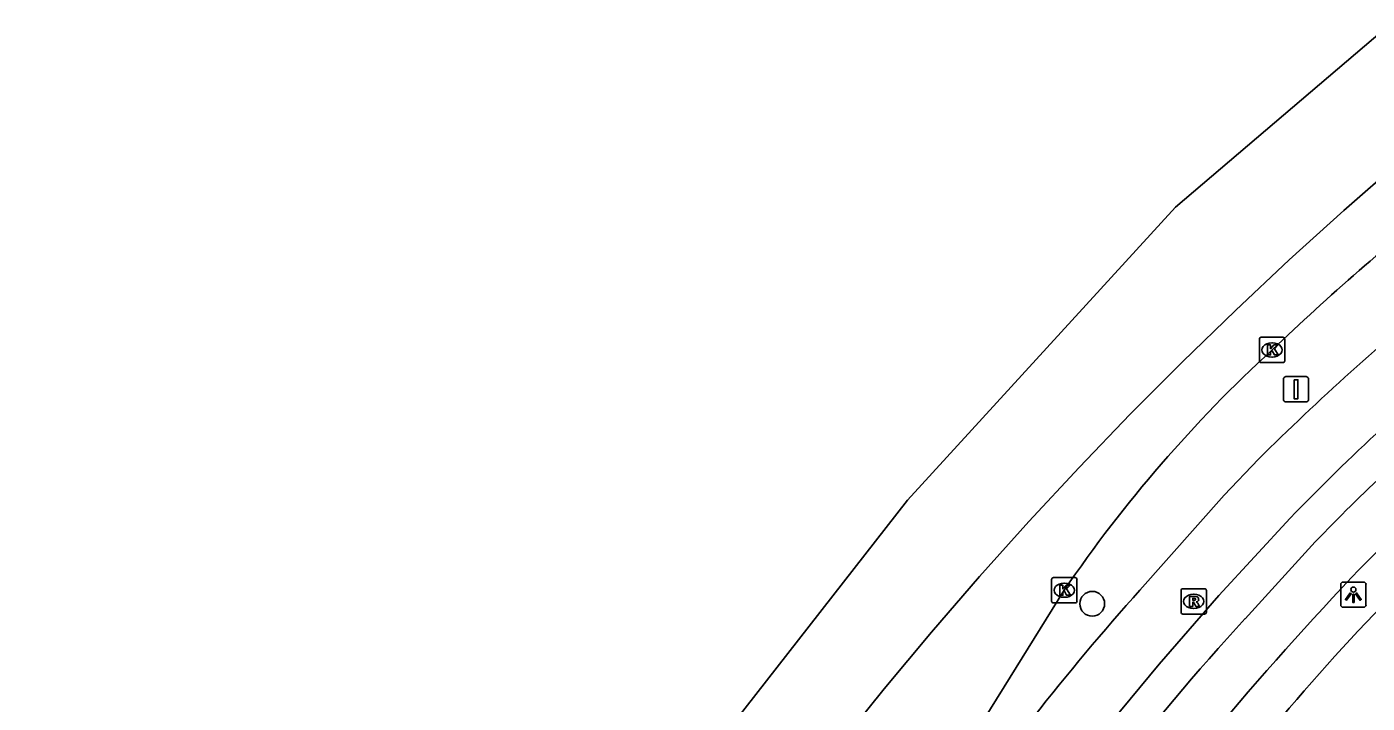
# Model space of a CAD drawing. Extents: x 159265 to 160143, y 383413 to 384319.
# Drawn here: x 159268.7 to 159321.6, y 384196 to 384222.7 of the extents above; entities that cross this region are included whole.
import ezdxf

# ---------------------------------------------------------------- set-up
doc = ezdxf.new("R2010")
doc.units = 0
for name, color, linetype in [('IMGEO_Boom', 7, 'Continuous'), ('IMGEO_Kolk', 7, 'Continuous'), ('IMGEO_Lichtpunt', 7, 'Continuous'), ('IMGEO_Rijbaan_lokaal_gesloten', 7, 'Continuous'), ('IMGEO_Rijbaan_lokaal_open', 7, 'Continuous'), ('IMGEO_Rijbaan_regionaal_gesloten', 7, 'Continuous'), ('IMGEO_Rioolput', 7, 'Continuous'), ('IMGEO_Verkeersbordpaal', 7, 'Continuous'), ('IMGEO_Voetpad_open', 7, 'Continuous')]:
    doc.layers.add(name, color=color, linetype=linetype)

msp = doc.modelspace()

# ---------------------------------------------------------------- linework, layer by layer
at = {"layer": 'IMGEO_Boom'}
msp.add_circle((159310.786, 384199.897), 0.489, dxfattribs=at)
at = {"layer": 'IMGEO_Kolk'}
for p, q in [((159317.384, 384209.496), (159317.384, 384210.348)), ((159317.459, 384210.422), (159318.311, 384210.422)), ((159317.872, 384210.202), (159317.897, 384210.202)), ((159318.385, 384210.348), (159318.385, 384209.496)), ((159317.895, 384209.642), (159317.87, 384209.642)), ((159318.311, 384209.422), (159317.459, 384209.422)), ((159309.185, 384200.006), (159309.185, 384200.858)), ((159309.26, 384200.932), (159310.112, 384200.932)), ((159309.673, 384200.712), (159309.698, 384200.712)), ((159310.186, 384200.858), (159310.186, 384200.006)), ((159309.696, 384200.152), (159309.671, 384200.152)), ((159310.112, 384199.932), (159309.26, 384199.932))]:
    msp.add_line(p, q, dxfattribs=at)
for points in [[(159317.384, 384209.496), (159317.384, 384210.348)], [(159317.459, 384210.422), (159318.311, 384210.422)], [(159317.705, 384210.122), (159317.828, 384210.122), (159317.828, 384209.971), (159317.958, 384210.122), (159318.122, 384210.122), (159317.976, 384209.971), (159318.129, 384209.722), (159317.977, 384209.722), (159317.892, 384209.886), (159317.828, 384209.819), (159317.828, 384209.722), (159317.705, 384209.722), (159317.705, 384210.122)], [(159318.385, 384210.348), (159318.385, 384209.496)], [(159318.311, 384209.422), (159317.459, 384209.422)], [(159309.185, 384200.006), (159309.185, 384200.858)], [(159309.26, 384200.932), (159310.112, 384200.932)], [(159309.506, 384200.632), (159309.629, 384200.632), (159309.629, 384200.481), (159309.759, 384200.632), (159309.923, 384200.632), (159309.777, 384200.481), (159309.93, 384200.232), (159309.778, 384200.232), (159309.693, 384200.396), (159309.629, 384200.329), (159309.629, 384200.232), (159309.506, 384200.232), (159309.506, 384200.632)], [(159310.186, 384200.858), (159310.186, 384200.006)], [(159310.112, 384199.932), (159309.26, 384199.932)]]:
    msp.add_lwpolyline(points, dxfattribs=at)
for centre, start, end in [((159317.461, 384210.346), 91.552, 178.448), ((159317.461, 384210.346), 91.552, 178.448), ((159318.309, 384210.346), 1.552, 88.448), ((159318.309, 384210.346), 1.552, 88.448), ((159317.461, 384209.498), 181.552, 268.448), ((159317.461, 384209.498), 181.552, 268.448), ((159318.309, 384209.498), 271.552, 358.448), ((159318.309, 384209.498), 271.552, 358.448), ((159309.262, 384200.856), 91.552, 178.448), ((159309.262, 384200.856), 91.552, 178.448), ((159310.11, 384200.856), 1.552, 88.448), ((159310.11, 384200.856), 1.552, 88.448), ((159309.262, 384200.008), 181.552, 268.448), ((159309.262, 384200.008), 181.552, 268.448), ((159310.11, 384200.008), 271.552, 358.448), ((159310.11, 384200.008), 271.552, 358.448)]:
    msp.add_arc(centre, 0.0765, start, end, dxfattribs=at)
for centre, major_axis, ratio, start_param, end_param in [((159317.871, 384209.922), (-0.387, 0.002), 0.722429, 4.712389, 7.853982), ((159317.896, 384209.922), (-0.39, 0.002), 0.717154, 1.570796, 4.712389), ((159309.672, 384200.432), (-0.387, 0.002), 0.722429, 4.712389, 7.853982), ((159309.697, 384200.432), (-0.39, 0.002), 0.717154, 1.570796, 4.712389)]:
    msp.add_ellipse(centre, major_axis=major_axis, ratio=ratio, start_param=start_param, end_param=end_param, dxfattribs=at)
at = {"layer": 'IMGEO_Lichtpunt'}
for p, q in [((159320.595, 384200.66), (159320.595, 384199.853)), ((159320.595, 384200.66), (159320.595, 384199.853)), ((159321.497, 384200.755), (159320.689, 384200.755)), ((159321.497, 384200.755), (159320.689, 384200.755)), ((159321.591, 384199.853), (159321.591, 384200.66)), ((159321.591, 384199.853), (159321.591, 384200.66)), ((159320.689, 384199.759), (159321.497, 384199.759)), ((159320.689, 384199.759), (159321.497, 384199.759))]:
    msp.add_line(p, q, dxfattribs=at)
for points in [[(159320.969, 384200.324), (159321.008, 384200.296), (159320.82, 384200.034), (159320.782, 384200.061), (159320.969, 384200.324)], [(159321.071, 384200.276), (159321.118, 384200.276), (159321.118, 384199.954), (159321.071, 384199.954), (159321.071, 384200.276)], [(159321.181, 384200.296), (159321.219, 384200.323), (159321.406, 384200.061), (159321.367, 384200.033), (159321.181, 384200.296)]]:
    msp.add_lwpolyline(points, dxfattribs=at)
msp.add_circle((159321.094, 384200.458), 0.0994, dxfattribs=at)
for centre, start, end in [((159320.689, 384200.66), 90, 180), ((159320.689, 384200.66), 90, 180), ((159321.497, 384200.66), 0, 90), ((159321.497, 384200.66), 0, 90), ((159320.689, 384199.853), 180, 270), ((159320.689, 384199.853), 180, 270), ((159321.497, 384199.853), 270, 0), ((159321.497, 384199.853), 270, 360)]:
    msp.add_arc(centre, 0.0946, start, end, dxfattribs=at)
at = {"layer": 'IMGEO_Rijbaan_lokaal_gesloten'}
for points in [[(159318.605, 384203.282), (159315.779, 384200.223), (159313.431, 384197.512), (159310.752, 384194.284)], [(159316.828, 384199.309), (159319.588, 384202.34)]]:
    msp.add_lwpolyline(points, dxfattribs=at)
for centre, radius, start, end in [((159378.948, 384145.301), 83.684, 129.20128, 136.144), ((159366.589, 384157.501), 64.958, 129.29234, 136.34843), ((159386.288, 384135.248), 94.491, 137.31522, 147.63108)]:
    msp.add_arc(centre, radius, start, end, dxfattribs=at)
at = {"layer": 'IMGEO_Rijbaan_lokaal_open'}
msp.add_lwpolyline([(159317.354, 384205.61), (159315.994, 384204.182), (159312.668, 384200.438)], dxfattribs=at)
for centre, radius, start, end in [((159389.265, 384133.276), 101.997, 129.19928, 134.83208), ((159391.213, 384130.361), 105.262, 138.26088, 145.39025)]:
    msp.add_arc(centre, radius, start, end, dxfattribs=at)
at = {"layer": 'IMGEO_Rijbaan_regionaal_gesloten'}
for points in [[(159272.525, 384029.091), (159272.497, 384029.26), (159271.874, 384037.989), (159270.771, 384065.944), (159268.949, 384097.91), (159268.741, 384109.268), (159269.455, 384121.477), (159270.512, 384129.935), (159272.41, 384139.83), (159275.639, 384152.115), (159279.125, 384161.573), (159284.708, 384174.33), (159290.18, 384185.037), (159296.673, 384195.241), (159303.494, 384203.99), (159314.075, 384215.561), (159324.375, 384224.349), (159337.861, 384233.763), (159344.188, 384237.881), (159349.775, 384241.197), (159359.142, 384246.764)], [(159341.593, 384231.271), (159339.157, 384229.672), (159336.747, 384228.034), (159334.365, 384226.355), (159332.013, 384224.634), (159329.691, 384222.873), (159327.4, 384221.072), (159325.141, 384219.231), (159322.914, 384217.351), (159320.721, 384215.432), (159318.561, 384213.476), (159316.435, 384211.482), (159314.344, 384209.452), (159312.289, 384207.386), (159310.271, 384205.284), (159308.289, 384203.148), (159306.344, 384200.977), (159304.438, 384198.773), (159302.57, 384196.536), (159300.742, 384194.266), (159298.937, 384191.924)], [(159299.369, 384183.816), (159309.685, 384200.434)]]:
    msp.add_lwpolyline(points, dxfattribs=at)
for centre, radius, start, end in [((159384.935, 384139.788), 97.03, 128.2234, 133.71223), ((159354.861, 384169.686), 54.647, 132.5826, 145.7599)]:
    msp.add_arc(centre, radius, start, end, dxfattribs=at)
at = {"layer": 'IMGEO_Rioolput'}
for p, q in [((159314.292, 384199.565), (159314.292, 384200.417)), ((159314.367, 384200.491), (159315.219, 384200.491)), ((159314.78, 384200.271), (159314.805, 384200.271)), ((159315.293, 384200.417), (159315.293, 384199.565)), ((159315.219, 384199.491), (159314.367, 384199.491)), ((159314.803, 384199.711), (159314.778, 384199.711))]:
    msp.add_line(p, q, dxfattribs=at)
for points in [[(159314.292, 384199.565), (159314.292, 384200.417)], [(159314.367, 384200.491), (159315.219, 384200.491)], [(159314.881, 384200.189), (159314.629, 384200.191), (159314.629, 384199.791)], [(159314.807, 384200.11), (159314.753, 384200.11), (159314.753, 384200.029)], [(159314.753, 384200.029), (159314.805, 384200.029)], [(159315.293, 384200.417), (159315.293, 384199.565)], [(159315.219, 384199.491), (159314.367, 384199.491)], [(159314.629, 384199.791), (159314.753, 384199.791), (159314.753, 384199.953), (159314.764, 384199.953)], [(159314.811, 384199.924), (159314.882, 384199.791), (159315.022, 384199.791), (159314.957, 384199.917)]]:
    msp.add_lwpolyline(points, dxfattribs=at)
for centre, radius, start, end in [((159314.369, 384200.415), 0.0765, 91.552, 178.448), ((159314.369, 384200.415), 0.0765, 91.552, 178.448), ((159314.789, 384200.218), 0.19, 274.7715, 282.9687), ((159314.813, 384200.014), 0.0964, 77.0061, 93.1865), ((159314.827, 384200.071), 0.0378, 276.6634, 79.6772), ((159314.88, 384200.079), 0.109, 350.3612, 89.416), ((159314.878, 384200.079), 0.112, 277.5842, 350.9817), ((159315.217, 384200.415), 0.0765, 1.552, 88.448), ((159315.217, 384200.415), 0.0765, 1.552, 88.448), ((159314.369, 384199.567), 0.0765, 181.552, 268.448), ((159314.369, 384199.567), 0.0765, 181.552, 268.448), ((159314.763, 384199.9), 0.0533, 26.0293, 88.6989), ((159314.862, 384199.864), 0.108, 29.5134, 73.7905), ((159315.217, 384199.567), 0.0765, 271.552, 358.448), ((159315.217, 384199.567), 0.0765, 271.552, 358.448)]:
    msp.add_arc(centre, radius, start, end, dxfattribs=at)
for centre, major_axis, ratio, start_param, end_param in [((159314.779, 384199.991), (-0.387, 0.002), 0.722429, 4.712389, 7.853982), ((159314.804, 384199.991), (-0.39, 0.002), 0.717154, 1.570796, 4.712389)]:
    msp.add_ellipse(centre, major_axis=major_axis, ratio=ratio, start_param=start_param, end_param=end_param, dxfattribs=at)
at = {"layer": 'IMGEO_Verkeersbordpaal'}
for p, q in [((159318.334, 384207.966), (159318.334, 384208.766)), ((159318.334, 384208.766), (159318.334, 384207.966)), ((159318.434, 384208.866), (159319.224, 384208.866)), ((159319.224, 384208.866), (159318.434, 384208.866)), ((159319.324, 384208.766), (159319.324, 384207.966)), ((159319.324, 384207.966), (159319.324, 384208.766)), ((159319.224, 384207.866), (159318.434, 384207.866)), ((159318.434, 384207.866), (159319.224, 384207.866))]:
    msp.add_line(p, q, dxfattribs=at)
msp.add_lwpolyline([(159318.754, 384208.741), (159318.904, 384208.741), (159318.904, 384207.991), (159318.754, 384207.991), (159318.754, 384208.741)], dxfattribs=at)
for centre, start, end in [((159318.434, 384208.766), 90, 180), ((159318.434, 384208.766), 90, 180), ((159319.224, 384208.766), 0, 90), ((159319.224, 384208.766), 360, 90), ((159318.434, 384207.966), 180, 270), ((159318.434, 384207.966), 180, 270), ((159319.224, 384207.966), 270, 0), ((159319.224, 384207.966), 270, 0)]:
    msp.add_arc(centre, 0.1, start, end, dxfattribs=at)
at = {"layer": 'IMGEO_Voetpad_open'}
for centre, radius, start, end in [((159388.22, 384135.874), 93.534, 131.99449, 135.9172), ((159378.139, 384145.483), 77.964, 130.14249, 140.83366), ((159422.474, 384105.188), 139.5, 136.65129, 143.933)]:
    msp.add_arc(centre, radius, start, end, dxfattribs=at)

doc.saveas('drawing.dxf')
